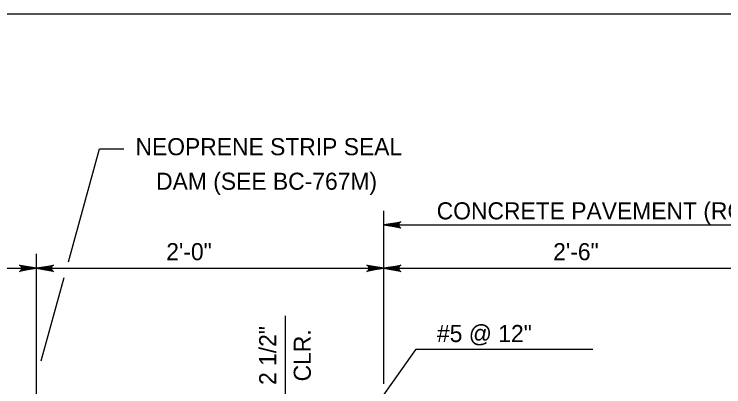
# Model space of a CAD drawing. Extents: x 636530 to 644067, y 294168 to 299122.
# Drawn here: x 641264 to 641388.6, y 296464 to 296529.5 of the extents above; entities that cross this region are included whole.
import ezdxf

# ---------------------------------------------------------------- set-up
doc = ezdxf.new("R2010")
doc.units = 0
doc.layers.add('1', color=7, linetype='Continuous')

msp = doc.modelspace()

# ---------------------------------------------------------------- linework, layer by layer
at = {"layer": '1'}
for p, q in [((641514.78, 296529.48), (640728.78, 296529.48)), ((641273.54, 296485.99), (641279.01, 296505.83)), ((641279.01, 296505.83), (641283.29, 296505.83)), ((641328.92, 296464.52), (641328.92, 296494.94)), ((641328.92, 296492.46), (641442.19, 296492.46)), ((641267.96, 296449.76), (641267.96, 296487.37)), ((641176.52, 296484.84), (641405.12, 296484.84)), ((641268.74, 296468.57), (641272.78, 296483.2)), ((641311.68, 296436.26), (641311.68, 296476.46)), ((641314.04, 296441.77), (641334.61, 296470.6)), ((641334.61, 296470.6), (641365.64, 296470.6))]:
    msp.add_line(p, q, dxfattribs=at)
for points in [[(641328.92, 296492.46), (641331.91, 296493.02), (641331.79, 296492.94), (641331.68, 296492.86), (641331.62, 296492.76), (641331.56, 296492.66), (641331.54, 296492.56), (641331.52, 296492.46), (641331.54, 296492.36), (641331.56, 296492.26), (641331.62, 296492.16), (641331.68, 296492.06), (641331.79, 296491.98), (641331.91, 296491.9), (641328.92, 296492.46), (641331.79, 296491.98), (641331.68, 296492.06), (641328.92, 296492.46), (641331.62, 296492.16), (641331.56, 296492.26), (641328.92, 296492.46), (641331.54, 296492.36), (641331.52, 296492.46), (641328.92, 296492.46), (641331.54, 296492.56), (641331.56, 296492.66), (641328.92, 296492.46), (641331.62, 296492.76), (641331.68, 296492.86), (641328.92, 296492.46), (641331.79, 296492.94)], [(641267.96, 296484.84), (641264.98, 296484.28), (641265.1, 296484.36), (641265.21, 296484.44), (641265.27, 296484.54), (641265.33, 296484.64), (641265.35, 296484.74), (641265.36, 296484.84), (641265.35, 296484.94), (641265.33, 296485.04), (641265.27, 296485.14), (641265.21, 296485.24), (641265.1, 296485.32), (641264.98, 296485.4), (641267.96, 296484.84), (641265.1, 296485.32), (641265.21, 296485.24), (641267.96, 296484.84), (641265.27, 296485.14), (641265.33, 296485.04), (641267.96, 296484.84), (641265.35, 296484.94), (641265.36, 296484.84), (641267.96, 296484.84), (641265.35, 296484.74), (641265.33, 296484.64), (641267.96, 296484.84), (641265.27, 296484.54), (641265.21, 296484.44), (641267.96, 296484.84), (641265.1, 296484.36)], [(641267.96, 296484.84), (641270.95, 296485.4), (641270.83, 296485.32), (641270.72, 296485.24), (641270.66, 296485.14), (641270.6, 296485.04), (641270.58, 296484.94), (641270.56, 296484.84), (641270.58, 296484.74), (641270.6, 296484.64), (641270.66, 296484.54), (641270.72, 296484.44), (641270.83, 296484.36), (641270.95, 296484.28), (641267.96, 296484.84), (641270.83, 296484.36), (641270.72, 296484.44), (641267.96, 296484.84), (641270.66, 296484.54), (641270.6, 296484.64), (641267.96, 296484.84), (641270.58, 296484.74), (641270.56, 296484.84), (641267.96, 296484.84), (641270.58, 296484.94), (641270.6, 296485.04), (641267.96, 296484.84), (641270.66, 296485.14), (641270.72, 296485.24), (641267.96, 296484.84), (641270.83, 296485.32)], [(641328.92, 296484.84), (641325.94, 296484.28), (641326.06, 296484.36), (641326.17, 296484.44), (641326.23, 296484.54), (641326.29, 296484.64), (641326.31, 296484.74), (641326.32, 296484.84), (641326.31, 296484.94), (641326.29, 296485.04), (641326.23, 296485.14), (641326.17, 296485.24), (641326.06, 296485.32), (641325.94, 296485.4), (641328.92, 296484.84), (641326.06, 296485.32), (641326.17, 296485.24), (641328.92, 296484.84), (641326.23, 296485.14), (641326.29, 296485.04), (641328.92, 296484.84), (641326.31, 296484.94), (641326.32, 296484.84), (641328.92, 296484.84), (641326.31, 296484.74), (641326.29, 296484.64), (641328.92, 296484.84), (641326.23, 296484.54), (641326.17, 296484.44), (641328.92, 296484.84), (641326.06, 296484.36)], [(641328.92, 296484.84), (641331.91, 296485.4), (641331.79, 296485.32), (641331.68, 296485.24), (641331.62, 296485.14), (641331.56, 296485.04), (641331.54, 296484.94), (641331.52, 296484.84), (641331.54, 296484.74), (641331.56, 296484.64), (641331.62, 296484.54), (641331.68, 296484.44), (641331.79, 296484.36), (641331.91, 296484.28), (641328.92, 296484.84), (641331.79, 296484.36), (641331.68, 296484.44), (641328.92, 296484.84), (641331.62, 296484.54), (641331.56, 296484.64), (641328.92, 296484.84), (641331.54, 296484.74), (641331.52, 296484.84), (641328.92, 296484.84), (641331.54, 296484.94), (641331.56, 296485.04), (641328.92, 296484.84), (641331.62, 296485.14), (641331.68, 296485.24), (641328.92, 296484.84), (641331.79, 296485.32)]]:
    msp.add_lwpolyline(points, dxfattribs=at)

# ---------------------------------------------------------------- texts
for s, p in [('NEOPRENE STRIP SEAL', (641285.32, 296504.7)), ('DAM (SEE BC-767M)', (641288.94, 296498.63)), ('CONCRETE PAVEMENT (ROADWAY ITEM)', (641338.2, 296493.43)), ('2\'-0"', (641290.72, 296486.26)), ('2\'-6"', (641358.65, 296486.26)), ('#5 @ 12"', (641338.25, 296471.88))]:
    msp.add_text(s, height=3, dxfattribs=at).set_placement(p)
for s, p in [('2 1/2"', (641310.03, 296464.34)), ('CLR.', (641316.1, 296464.97))]:
    msp.add_text(s, height=3, rotation=90, dxfattribs=at).set_placement(p)

doc.saveas('drawing.dxf')
